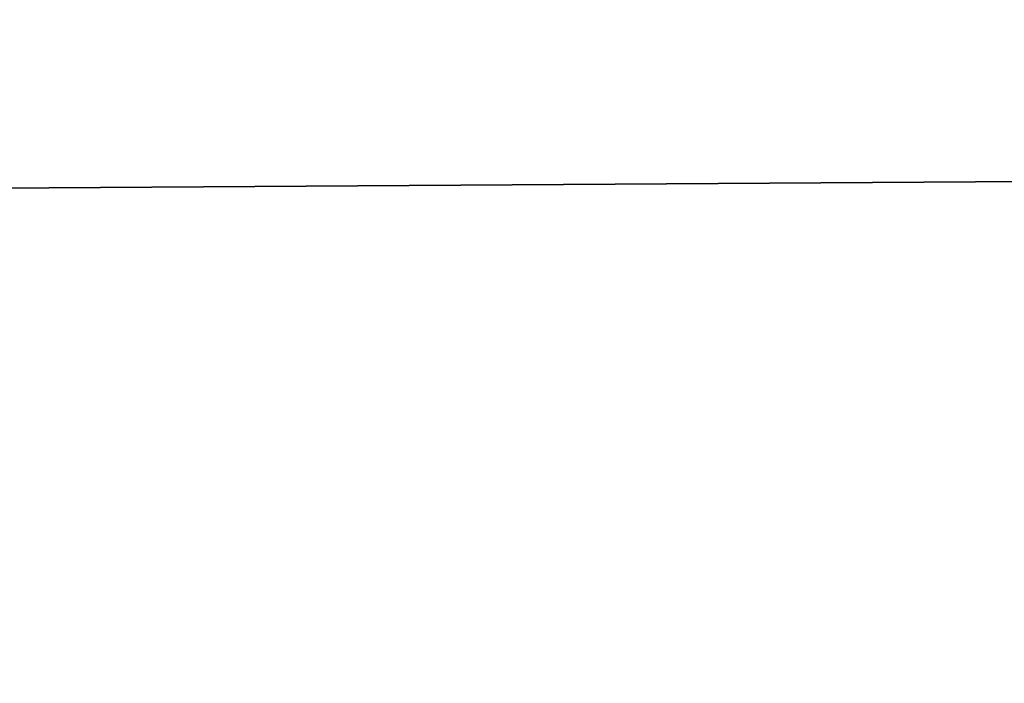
# Model space of a CAD drawing. Header units: millimetres. Extents: x -144 to 364, y -408 to 1133.
# Tile 917 of 1056: x -56.2438 to -56.1957, y 987.4551 to 987.4875. Entities that reach past the tile are written whole.
import ezdxf

# ---------------------------------------------------------------- set-up
doc = ezdxf.new("R2010")
doc.units = ezdxf.units.MM
doc.header["$LTSCALE"] = 41.718519
for name, color, linetype in [('1639', 7, 'CONTINUOUS'), ('1640', 7, 'CONTINUOUS'), ('1641', 7, 'CONTINUOUS'), ('1642', 7, 'CONTINUOUS')]:
    doc.layers.add(name, color=color, linetype=linetype)

msp = doc.modelspace()

# ---------------------------------------------------------------- linework, layer by layer
at = {"layer": '1639', "color": 7, "linetype": 'CONTINUOUS', "true_color": 0xaaaaaa}
for points in [[(-51.022094, 987.375975, 400.136498), (-61.531668, 987.95, 394.181229), (-66.058727, 987.375975, 390.922038), (-51.022094, 987.375975, 400.136498)], [(-45.190735, 987.95, 403.024499), (-61.531668, 987.95, 394.181229), (-51.022094, 987.375975, 400.136498), (-45.190735, 987.95, 403.024499)]]:
    msp.add_3dface(points, dxfattribs=at)
at = {"layer": '1640', "color": 7, "linetype": 'CONTINUOUS', "true_color": 0xaaaaaa}
for points in [[(-66.058727, 987.375975, 209.077962), (-61.531668, 987.95, 205.818771), (-51.022094, 987.375975, 199.863502), (-66.058727, 987.375975, 209.077962)], [(-61.531668, 987.95, 205.818771), (-45.190735, 987.95, 196.975501), (-51.022094, 987.375975, 199.863502), (-61.531668, 987.95, 205.818771)]]:
    msp.add_3dface(points, dxfattribs=at)
at = {"layer": '1641', "color": 7, "linetype": 'CONTINUOUS', "true_color": 0xaaaaaa}
for points in [[(-65.390976, 987.516856, 209.997043), (-60.713368, 987.45, 207.075907), (-50.50634, 987.516856, 200.875726), (-65.390976, 987.516856, 209.997043)], [(-60.713368, 987.45, 207.075907), (-44.589861, 987.45, 198.349893), (-50.50634, 987.516856, 200.875726), (-60.713368, 987.45, 207.075907)]]:
    msp.add_3dface(points, dxfattribs=at)
at = {"layer": '1642', "color": 7, "linetype": 'CONTINUOUS', "true_color": 0xaaaaaa}
for points in [[(-50.50634, 987.516856, 399.124274), (-60.713368, 987.45, 392.924092), (-65.390976, 987.516856, 390.002957), (-50.50634, 987.516856, 399.124274)], [(-44.589861, 987.45, 401.650107), (-60.713368, 987.45, 392.924092), (-50.50634, 987.516856, 399.124274), (-44.589861, 987.45, 401.650107)]]:
    msp.add_3dface(points, dxfattribs=at)

doc.saveas('drawing.dxf')
